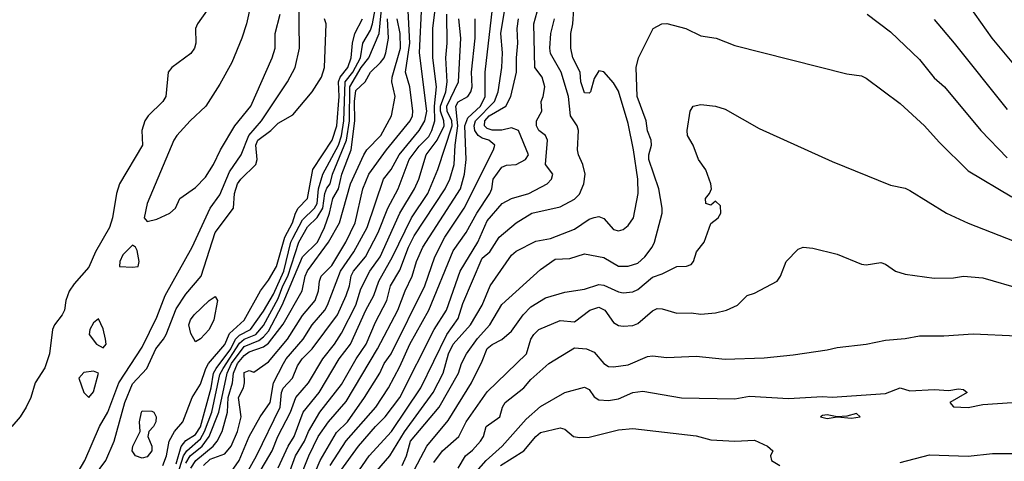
# Model space of a CAD drawing. Header units: metres. Extents: x -46681 to -43747, y -240911 to -237677.
# Tile 262 of 656: x -44941 to -44839, y -240247 to -240202. Entities that reach past the tile are written whole.
import ezdxf

# ---------------------------------------------------------------- set-up
doc = ezdxf.new("R2010")
doc.units = ezdxf.units.M
doc.layers.add('CONTOUR_INDEX', color=1, linetype='Continuous')
doc.layers.add('CONTOUR_INTER', color=3, linetype='Continuous')

msp = doc.modelspace()

# ---------------------------------------------------------------- linework, layer by layer
at = {"layer": 'CONTOUR_INDEX'}
for points, elevation in [([(-44924.63, -240249.02), (-44923.83, -240246.52), (-44923.51, -240246.02), (-44922.1, -240244.77), (-44921.67, -240244.02), (-44920.94, -240242.02), (-44920.1, -240238.16), (-44919.78, -240237.52), (-44918.1, -240234.92), (-44917.6, -240234.5), (-44916.42, -240234.02), (-44915.6, -240233.09), (-44914.1, -240230.32), (-44913.62, -240229.02), (-44913.1, -240228.01), (-44911.98, -240224.52), (-44911.1, -240222.95), (-44910.1, -240221.97), (-44909.51, -240221.02), (-44909.32, -240219.52), (-44909.1, -240218.96), (-44908.74, -240218.52), (-44908.52, -240217.52), (-44907.09, -240214.02), (-44906.78, -240212.02), (-44906.73, -240208.52), (-44905.55, -240206.52), (-44904.79, -240205.52), (-44903.71, -240203.02), (-44903.24, -240198.02)], 75), ([(-44916.91, -240200.02), (-44917.37, -240202.02), (-44917.85, -240203.52), (-44918.88, -240206.02), (-44920.1, -240208.24), (-44921.56, -240210.52), (-44923.15, -240212.02), (-44924.55, -240213.52), (-44924.85, -240214.02), (-44927.6, -240220.54), (-44927.88, -240222.02), (-44927.6, -240222.4), (-44926.6, -240222.15), (-44925.25, -240221.52), (-44924.67, -240221.02), (-44924.21, -240220.02), (-44922.6, -240218.88), (-44921.6, -240217.84), (-44920.75, -240216.52), (-44920.04, -240215.02), (-44918.57, -240212.52), (-44916.93, -240210.52), (-44914.74, -240205.52), (-44914.41, -240204.52), (-44914.41, -240203.02), (-44913.9, -240201.02)], 70), ([(-44918.1, -240249.66), (-44916.34, -240246.52), (-44913.91, -240241.52), (-44913.77, -240240.02), (-44913.6, -240239.55), (-44912.62, -240238.52), (-44912.1, -240237.24), (-44911.65, -240236.52), (-44910.6, -240235.49), (-44908.01, -240232.02), (-44907.1, -240230.02), (-44906.77, -240229.02), (-44906.6, -240227.99), (-44906.36, -240227.52), (-44905.13, -240226.02), (-44903.81, -240223.52), (-44902.83, -240221.02), (-44901.75, -240219.02), (-44900.62, -240216.02), (-44899.6, -240214.64), (-44898.6, -240213.63), (-44898.31, -240213.02), (-44897.98, -240212.02), (-44898.02, -240210.52), (-44897.83, -240208.52), (-44898.18, -240205.52), (-44898.18, -240202.52), (-44897.9, -240200.02)], 80), ([(-44910.86, -240249.52), (-44909.77, -240247.02), (-44908.1, -240244.11), (-44906.98, -240243.02), (-44905.23, -240240.52), (-44903.64, -240238.02), (-44903.2, -240237.02), (-44902.48, -240236.02), (-44899, -240229.02), (-44897.99, -240226.02), (-44896.96, -240224.02), (-44894.97, -240221.02), (-44891.94, -240215.02), (-44891.82, -240214.52), (-44892.43, -240214.02), (-44893.1, -240213.81), (-44893.53, -240213.52), (-44893.87, -240213.02), (-44893.94, -240212.52), (-44893.79, -240212.02), (-44891.86, -240210.02), (-44891.48, -240209.02), (-44891.08, -240206.52), (-44891.04, -240205.02), (-44891.18, -240203.02), (-44890.78, -240200.52)], 85), ([(-44901.35, -240247.52), (-44900.91, -240246.52), (-44900.48, -240245.02), (-44897.53, -240241.52), (-44895.55, -240238.02), (-44895.23, -240237.02), (-44894.73, -240236.02), (-44893.6, -240234.43), (-44892.33, -240233.02), (-44891.1, -240230.93), (-44887.1, -240227.32), (-44885.6, -240226.26), (-44884.1, -240226.19), (-44882.6, -240225.73), (-44880.6, -240226.1), (-44879.1, -240226.98), (-44878.1, -240226.99), (-44877.1, -240226.67), (-44876.39, -240226.02), (-44875.62, -240225.02), (-44875.39, -240224.52), (-44874.61, -240221.52), (-44874.59, -240221.02), (-44874.94, -240219.02), (-44875.95, -240216.02), (-44875.97, -240215.52), (-44875.68, -240214.52), (-44875.71, -240214.02), (-44876.1, -240213.04), (-44876.24, -240212.02), (-44877.17, -240209.52), (-44877.28, -240206.52), (-44877.04, -240205.52), (-44875.51, -240202.52), (-44874.64, -240202.02), (-44874.1, -240201.98), (-44872.17, -240202.52), (-44870.6, -240203.27), (-44869.05, -240203.52), (-44867.1, -240204.26), (-44855.6, -240207.18), (-44854.1, -240207.37), (-44853.6, -240207.64), (-44850.1, -240210.23), (-44847.6, -240212.53), (-44846.1, -240214.23), (-44843.1, -240217.17), (-44838.6, -240219.85)], 90), ([(-44929.1, -240224.83), (-44930.1, -240225.82), (-44930.39, -240226.52), (-44930.42, -240227.02), (-44929.1, -240227.1), (-44928.51, -240227.02), (-44928.41, -240226.52), (-44928.6, -240225.37), (-44928.78, -240225.02), (-44929.1, -240224.83)], 70), ([(-44932.6, -240232.4), (-44933.1, -240232.81), (-44933.48, -240233.52), (-44933.54, -240234.02), (-44932.8, -240235.02), (-44932.1, -240235.39), (-44931.81, -240235.02), (-44931.88, -240234.52), (-44932.1, -240233.46), (-44932.6, -240232.4)], 70), ([(-44934.1, -240237.94), (-44934.6, -240238.54), (-44934.11, -240240.02), (-44933.6, -240240.53), (-44933.1, -240239.95), (-44932.61, -240238.02), (-44933.1, -240237.8), (-44934.1, -240237.94)], 70), ([(-44891.23, -240247.52), (-44888.83, -240246.02), (-44887.61, -240244.52), (-44887.1, -240244.12), (-44885.1, -240243.63), (-44884.6, -240243.78), (-44883.71, -240244.52), (-44883.1, -240244.65), (-44882.1, -240244.6), (-44879.1, -240243.85), (-44877.6, -240243.71), (-44871.1, -240244.45), (-44869.6, -240244.88), (-44867.1, -240245.01), (-44865.1, -240244.91), (-44863.75, -240245.52), (-44863.21, -240246.02), (-44863.45, -240246.52), (-44863.35, -240247.02), (-44862.49, -240247.52)], 95), ([(-44850.1, -240247.22), (-44847.1, -240246.42), (-44843.1, -240246.55), (-44840.6, -240246.29), (-44837.6, -240246.28)], 95)]:
    msp.add_lwpolyline(points, dxfattribs=dict(at, elevation=elevation))
at = {"layer": 'CONTOUR_INTER'}
for points, elevation in [([(-44919.24, -240197.52), (-44922.41, -240202.02), (-44922.6, -240202.52), (-44922.59, -240204.02), (-44922.73, -240204.52), (-44923.1, -240205.09), (-44925.06, -240206.52), (-44925.42, -240207.02), (-44925.66, -240209.52), (-44925.99, -240210.02), (-44927.49, -240211.52), (-44927.83, -240212.02), (-44928.12, -240213.02), (-44928.07, -240214.52), (-44930.43, -240218.52), (-44930.74, -240219.52), (-44931.16, -240222.02), (-44931.46, -240223.02), (-44932.9, -240225.52), (-44933.6, -240227.08), (-44935.1, -240228.8), (-44935.6, -240229.58), (-44935.94, -240230.52), (-44936.1, -240231.52), (-44936.33, -240232.02), (-44937.12, -240233.02), (-44937.32, -240233.52), (-44937.62, -240236.02), (-44938.1, -240237.46), (-44939.11, -240239.02), (-44939.56, -240240.52), (-44940.02, -240241.52), (-44940.65, -240242.52), (-44941.52, -240243.52)], 71), ([(-44940.76, -240263.02), (-44940.1, -240261.58), (-44938.53, -240259.52), (-44938.34, -240257.52), (-44936.6, -240253.02), (-44936.35, -240251.02), (-44934.01, -240247.02), (-44932.5, -240243.52), (-44931.64, -240242.02), (-44930.51, -240239.02), (-44928.1, -240235.35), (-44926.6, -240232.24), (-44925.74, -240230.02), (-44922.95, -240225.02), (-44921.09, -240221.02), (-44920.1, -240219.64), (-44919.1, -240217.29), (-44917.91, -240215.52), (-44917.14, -240213.52), (-44915.83, -240212.02), (-44913.15, -240208.02), (-44912.37, -240206.52), (-44911.91, -240204.52), (-44911.97, -240199.52)], 71), ([(-44911.95, -240249.02), (-44910.96, -240246.52), (-44910, -240244.52), (-44908.94, -240243.02), (-44907.1, -240240.94), (-44903.87, -240235.52), (-44901.79, -240231.52), (-44901.05, -240229.52), (-44900.31, -240228.02), (-44899.87, -240226.52), (-44899.22, -240225.02), (-44895.36, -240219.02), (-44894.92, -240217.52), (-44894.76, -240216.02), (-44894.89, -240212.52), (-44894.6, -240211.71), (-44893.28, -240210.52), (-44892.81, -240209.52), (-44892.79, -240207.02), (-44891.96, -240199.52)], 84), ([(-44907.67, -240248.02), (-44905.84, -240245.52), (-44904.1, -240243.49), (-44903.1, -240242.51), (-44901.6, -240240.52), (-44898.06, -240233.52), (-44896.78, -240231.52), (-44895.37, -240227.52), (-44893.57, -240224.52), (-44892.6, -240222.33), (-44891.07, -240220.52), (-44890.1, -240220.03), (-44888.31, -240219.52), (-44886.41, -240218.52), (-44885.97, -240218.02), (-44885.85, -240217.52), (-44886.6, -240216.52), (-44886.38, -240214.02), (-44886.59, -240213.52), (-44887.28, -240213.02), (-44887.51, -240212.52), (-44887.51, -240212.02), (-44886.97, -240211.02), (-44887.06, -240210.02), (-44886.83, -240209.52), (-44886.68, -240208.52), (-44886.95, -240207.52), (-44887.71, -240206.52), (-44887.79, -240202.02), (-44887.13, -240199.52)], 87), ([(-44843.6, -240199.36), (-44840.68, -240203.52), (-44837.6, -240207.22)], 87), ([(-44924.6, -240247.36), (-44924.1, -240245.58), (-44923.6, -240244.96), (-44922.6, -240244.32), (-44922.1, -240243.55), (-44921, -240239.52), (-44920.75, -240238.02), (-44920.48, -240237.52), (-44918.96, -240235.52), (-44918.48, -240234.52), (-44918.1, -240234.11), (-44916.94, -240233.52), (-44915.6, -240231.62), (-44914.6, -240229.86), (-44913.54, -240227.52), (-44912.8, -240224.52), (-44912.6, -240224.09), (-44911.6, -240222.21), (-44910.38, -240221.02), (-44910.1, -240220.52), (-44909.97, -240219.02), (-44909.51, -240217.52), (-44907.91, -240214.52), (-44907.6, -240213.56), (-44907.34, -240212.02), (-44907.21, -240208.02), (-44906.42, -240207.02), (-44905.63, -240205.52), (-44905.38, -240204.02), (-44904.6, -240202.68), (-44904.41, -240202.02), (-44904.02, -240200.02)], 74), ([(-44921.78, -240247.52), (-44921.1, -240246.86), (-44919.6, -240246.32), (-44918.94, -240245.52), (-44918.28, -240244.02), (-44917.92, -240242.52), (-44918.19, -240240.52), (-44917.68, -240239.52), (-44917.57, -240239.02), (-44917.6, -240237.94), (-44917.1, -240237.72), (-44916.6, -240237.91), (-44915.1, -240236.84), (-44913.15, -240234.52), (-44911.6, -240232.06), (-44910.3, -240230.52), (-44909.94, -240229.52), (-44909.86, -240228.52), (-44909.69, -240228.02), (-44908.6, -240226.91), (-44907.15, -240224.52), (-44906.18, -240222.52), (-44905.41, -240219.02), (-44904.76, -240217.52), (-44902.96, -240215.02), (-44900.54, -240212.02), (-44900.3, -240211.52), (-44900.24, -240211.02), (-44900.57, -240208.52), (-44901, -240207.02), (-44900.55, -240204.02), (-44900.78, -240200.02)], 78), ([(-44919.52, -240249.02), (-44918.13, -240247.02), (-44917.1, -240244.55), (-44915.95, -240242.52), (-44914.92, -240241.02), (-44914.6, -240239), (-44913.57, -240237.02), (-44913.28, -240236.52), (-44911.52, -240234.52), (-44910.6, -240233.02), (-44909.31, -240231.52), (-44909.02, -240231.02), (-44907.7, -240227.52), (-44906.31, -240225.52), (-44904.96, -240223.02), (-44903.26, -240218.02), (-44902.48, -240217.02), (-44901.64, -240215.52), (-44899.6, -240213), (-44899, -240212.02), (-44898.82, -240211.02), (-44899.57, -240205.02), (-44899.31, -240200.02)], 79), ([(-44904.6, -240248.82), (-44902.6, -240246.53), (-44901.1, -240244.07), (-44898.16, -240240.02), (-44897.12, -240238.02), (-44896.58, -240236.02), (-44896.1, -240235.02), (-44894.32, -240233.02), (-44893.13, -240231.02), (-44892.29, -240229.02), (-44890.1, -240225.85), (-44889.6, -240225.43), (-44887.6, -240224.41), (-44886.1, -240224.13), (-44883.6, -240223.19), (-44882.1, -240222.16), (-44881.6, -240221.97), (-44881.1, -240221.89), (-44880.6, -240222.09), (-44879.6, -240223.22), (-44879.1, -240223.36), (-44878.6, -240223.2), (-44878.1, -240222.81), (-44877.53, -240222.02), (-44877.06, -240219.52), (-44877.09, -240218.02), (-44877.53, -240215.02), (-44878.1, -240212.3), (-44879.1, -240208.96), (-44879.6, -240208.09), (-44880.6, -240206.97), (-44881.1, -240206.86), (-44881.6, -240207.66), (-44881.96, -240209.02), (-44882.1, -240209.18), (-44882.6, -240209.14), (-44882.98, -240208.02), (-44883.03, -240207.02), (-44883.77, -240205.52), (-44884, -240204.52), (-44883.98, -240203.02), (-44883.78, -240202.02), (-44883.67, -240200.52)], 89), ([(-44933.69, -240249.52), (-44931.85, -240247.02), (-44930.97, -240245.02), (-44929.89, -240241.02), (-44929.1, -240239.1), (-44927.61, -240237.52), (-44926.71, -240235.52), (-44925.9, -240234.52), (-44925.64, -240234.02), (-44924.6, -240231.39), (-44923.6, -240229.87), (-44922.03, -240228.02), (-44920.58, -240223.52), (-44918.71, -240221.02), (-44918.6, -240219.52), (-44918.29, -240218.52), (-44917.96, -240218.02), (-44916.39, -240216.52), (-44916.28, -240216.02), (-44916.4, -240214.52), (-44916.19, -240214.02), (-44914.85, -240213.02), (-44914.1, -240212.26), (-44912.6, -240211.41), (-44910.6, -240209.02), (-44909.65, -240207.52), (-44909.33, -240206.52), (-44909.17, -240202.02), (-44909.33, -240201.52)], 72), ([(-44925.96, -240247.52), (-44925.6, -240246.51), (-44925.31, -240245.02), (-44924.78, -240244.02), (-44923.9, -240243.02), (-44922.95, -240240.52), (-44922.1, -240239.13), (-44921.56, -240237.52), (-44921.28, -240237.02), (-44919.6, -240235.05), (-44919.1, -240233.93), (-44917.6, -240232.56), (-44915.93, -240229.52), (-44915.1, -240228.42), (-44914.29, -240227.02), (-44913.41, -240224.02), (-44912.64, -240222.52), (-44912.31, -240221.52), (-44912.06, -240221.02), (-44911.09, -240220.02), (-44910.54, -240217.02), (-44908.56, -240214.02), (-44908.08, -240212.52), (-44907.82, -240209.52), (-44907.89, -240208.02), (-44907.71, -240207.52), (-44906.95, -240206.52), (-44906.58, -240205.52), (-44906.45, -240204.02), (-44906.21, -240203.02), (-44905.42, -240201.52)], 73), ([(-44923.6, -240247.27), (-44923.15, -240246.52), (-44921.93, -240245.52), (-44921.21, -240244.52), (-44920.2, -240242.02), (-44919.36, -240238.02), (-44918.91, -240237.02), (-44917.6, -240235.27), (-44916.1, -240234.63), (-44915.6, -240234.28), (-44915.1, -240233.67), (-44913.69, -240231.02), (-44911.6, -240226.02), (-44910.07, -240224.52), (-44909.33, -240223.02), (-44908.81, -240221.52), (-44908.48, -240220.02), (-44907.9, -240219.02), (-44907.56, -240217.52), (-44906.6, -240215.02), (-44906.21, -240212.02), (-44906.24, -240210.02), (-44906.1, -240208.91), (-44905.17, -240208.02), (-44904.59, -240207.02), (-44903.56, -240206.02), (-44903.2, -240205.52), (-44903.04, -240205.02), (-44902.76, -240203.52), (-44902.84, -240201.52)], 76), ([(-44923.1, -240247.79), (-44922.59, -240247.02), (-44920.8, -240245.52), (-44920.37, -240245.02), (-44919.86, -240244.02), (-44919.31, -240242.02), (-44919.24, -240240.52), (-44918.8, -240239.02), (-44918.69, -240238.02), (-44918.3, -240237.02), (-44917.6, -240236.18), (-44917.1, -240235.81), (-44915.6, -240235.31), (-44915.1, -240234.93), (-44913.6, -240232.96), (-44911.63, -240229.52), (-44911.34, -240228.02), (-44911.1, -240227.47), (-44908.94, -240224.52), (-44907.79, -240222.52), (-44906.67, -240218.52), (-44905.3, -240215.52), (-44904.98, -240215.02), (-44903.55, -240213.52), (-44902.45, -240211.52), (-44902.06, -240209.52), (-44902.42, -240208.02), (-44902.38, -240207.52), (-44901.52, -240204.52), (-44901.56, -240203.02), (-44901.87, -240201.52)], 77), ([(-44916.21, -240248.52), (-44914.73, -240246.02), (-44914.13, -240244.52), (-44912.84, -240242.02), (-44912.3, -240240.52), (-44910.99, -240239.02), (-44909.51, -240236.52), (-44908.31, -240235.02), (-44907.6, -240233.88), (-44906.11, -240231.02), (-44905.6, -240229.33), (-44904.69, -240227.52), (-44903.61, -240226.02), (-44901.59, -240221.52), (-44900.07, -240219.02), (-44899.64, -240218.02), (-44898.88, -240215.52), (-44897.76, -240214.02), (-44897.04, -240212.52), (-44897.05, -240212.02), (-44897.39, -240211.02), (-44897.41, -240210.52), (-44896.85, -240209.02), (-44896.7, -240208.02), (-44896.84, -240205.52), (-44896.71, -240204.02), (-44896.76, -240201.02)], 81), ([(-44914.1, -240247.76), (-44913.09, -240245.52), (-44912.47, -240244.52), (-44911.53, -240242.02), (-44909.88, -240240.02), (-44907.82, -240236.52), (-44906.65, -240235.02), (-44905.08, -240231.52), (-44904.25, -240230.02), (-44903.75, -240228.52), (-44902.34, -240226.02), (-44900.4, -240222.02), (-44898.72, -240219.52), (-44897.69, -240217.02), (-44896.21, -240212.52), (-44896.24, -240212.02), (-44896.71, -240211.02), (-44896.76, -240210.52), (-44895.54, -240208.02), (-44895.31, -240203.52), (-44895.5, -240201.52)], 82), ([(-44912.87, -240248.02), (-44912.31, -240246.52), (-44911.41, -240245.02), (-44911, -240244.02), (-44909.82, -240242.02), (-44907.6, -240239.17), (-44906.08, -240236.52), (-44905.04, -240235.02), (-44904.1, -240232.75), (-44902.91, -240230.52), (-44902.55, -240229.02), (-44901.6, -240227.39), (-44900.68, -240225.02), (-44900.1, -240223.86), (-44896.91, -240219.02), (-44896.44, -240218.02), (-44895.99, -240216.52), (-44895.9, -240214.52), (-44895.61, -240212.52), (-44895.81, -240210.52), (-44895.6, -240210.05), (-44894.6, -240209.52), (-44894.27, -240209.02), (-44894.14, -240208.52), (-44894.23, -240207.02), (-44893.82, -240203.52), (-44893.82, -240201.52)], 83), ([(-44908.75, -240247.52), (-44907.1, -240244.98), (-44904.07, -240241.52), (-44902.76, -240239.52), (-44901.6, -240237.34), (-44900.56, -240235.02), (-44898.6, -240231.52), (-44896.1, -240225.41), (-44894.76, -240223.52), (-44893.66, -240221.52), (-44892.31, -240219.52), (-44892.11, -240219.02), (-44891.98, -240218.02), (-44891.1, -240216.8), (-44890.6, -240216.59), (-44889.6, -240216.52), (-44888.64, -240216.02), (-44888.34, -240215.52), (-44889.38, -240213.02), (-44890.1, -240212.74), (-44891.1, -240212.97), (-44892.1, -240212.99), (-44892.6, -240212.81), (-44892.88, -240212.52), (-44892.85, -240212.02), (-44892.38, -240211.52), (-44890.68, -240210.52), (-44890.18, -240209.52), (-44889.58, -240207.02), (-44889.58, -240205.52), (-44889.43, -240204.02), (-44889.52, -240202.52), (-44889.39, -240201.52)], 86), ([(-44906.8, -240249.52), (-44904.75, -240246.52), (-44902.46, -240244.02), (-44899.43, -240239.52), (-44896.74, -240234.02), (-44895.6, -240232.37), (-44895.1, -240230.83), (-44893.1, -240226.17), (-44892.31, -240225.52), (-44891.37, -240224.02), (-44889.6, -240222.53), (-44888.01, -240221.52), (-44885.1, -240220.88), (-44883.6, -240220.1), (-44883.1, -240219.57), (-44882.64, -240218.52), (-44882.5, -240217.52), (-44882.77, -240216.52), (-44883.22, -240215.52), (-44883.29, -240215.02), (-44883.21, -240213.02), (-44883.34, -240212.52), (-44884.01, -240211.52), (-44884.23, -240209.52), (-44884.98, -240207.02), (-44886.1, -240205.07), (-44886.16, -240204.52), (-44886.04, -240203.02), (-44885.66, -240201.52)], 88), ([(-44853.51, -240201.02), (-44851.1, -240202.84), (-44848.1, -240205.7), (-44846.6, -240207.58), (-44845.53, -240208.52), (-44841.82, -240213.02), (-44839.1, -240215.83)], 89), ([(-44846.6, -240201.57), (-44844.55, -240204.02), (-44839.1, -240210.87)], 88), ([(-44900.38, -240248.52), (-44898.81, -240245.52), (-44896.6, -240242.87), (-44894.22, -240239.02), (-44893.1, -240236.76), (-44892.6, -240235.47), (-44892.1, -240235.05), (-44891.1, -240234.56), (-44890.1, -240233.69), (-44888.91, -240232.02), (-44888.1, -240231.17), (-44886.6, -240230.26), (-44884.6, -240229.67), (-44882.6, -240229.35), (-44881.1, -240228.87), (-44880.6, -240228.94), (-44879.1, -240229.63), (-44878.6, -240229.74), (-44877.6, -240229.63), (-44877.1, -240229.4), (-44875.6, -240228.12), (-44874.6, -240227.79), (-44873.1, -240227.02), (-44872.1, -240226.99), (-44871.6, -240226.82), (-44871.38, -240226.52), (-44871.06, -240225.52), (-44870.28, -240224.52), (-44869.6, -240222.59), (-44868.84, -240222.02), (-44868.56, -240221.52), (-44868.6, -240220.79), (-44869.1, -240220.28), (-44869.6, -240220.71), (-44870.1, -240220.53), (-44870.14, -240220.02), (-44869.72, -240219.52), (-44869.51, -240219.02), (-44869.57, -240218.52), (-44870.1, -240217.06), (-44870.87, -240216.02), (-44871.4, -240214.52), (-44871.98, -240213.52), (-44872.02, -240213.02), (-44871.71, -240211.02), (-44871.41, -240210.52), (-44870.6, -240210.35), (-44869.1, -240210.5), (-44868.1, -240210.83), (-44864.6, -240212.82), (-44857.1, -240216.2), (-44851.1, -240218.65), (-44849.6, -240218.96), (-44849.1, -240219.18), (-44845.33, -240221.52), (-44843.1, -240222.57), (-44831.1, -240227.25)], 91), ([(-44898.1, -240247.21), (-44897.18, -240246.02), (-44895.5, -240244.52), (-44894.75, -240243.02), (-44892.6, -240239.94), (-44888.56, -240236.02), (-44888.12, -240234.52), (-44887.81, -240234.02), (-44887.29, -240233.52), (-44885.1, -240232.57), (-44883.6, -240232.71), (-44882.03, -240231.52), (-44881.1, -240231.22), (-44880.51, -240231.52), (-44879.6, -240232.8), (-44879.1, -240233.1), (-44878.6, -240233.17), (-44877.6, -240233.09), (-44877.1, -240232.88), (-44875.6, -240231.58), (-44875.1, -240231.35), (-44874.6, -240231.37), (-44873.1, -240231.83), (-44871.6, -240231.78), (-44870.6, -240231.94), (-44869.1, -240231.81), (-44867.96, -240231.52), (-44866.83, -240231.02), (-44865.84, -240230.02), (-44865.1, -240229.78), (-44862.77, -240228.52), (-44862.42, -240228.02), (-44861.84, -240226.52), (-44860.6, -240225.25), (-44860.1, -240225.03), (-44859.1, -240225.12), (-44856.6, -240225.77), (-44854.1, -240226.79), (-44853.6, -240226.86), (-44852.1, -240226.6), (-44851.6, -240226.78), (-44850.6, -240227.49), (-44849.6, -240227.83), (-44846.6, -240228.24), (-44844.6, -240228.18), (-44843.6, -240228.02), (-44841.6, -240228.18), (-44837.6, -240229.37)], 92), ([(-44921.2, -240230.52), (-44920.6, -240230.11), (-44920.34, -240230.52), (-44920.72, -240232.52), (-44921.2, -240233.52), (-44922.1, -240234.46), (-44922.6, -240234.77), (-44923.1, -240233.94), (-44923.3, -240233.02), (-44923.12, -240232.52), (-44922.75, -240232.02), (-44921.2, -240230.52)], 73), ([(-44895.6, -240247.79), (-44894.82, -240246.52), (-44894.1, -240245.93), (-44893.29, -240245.02), (-44892.97, -240244.52), (-44892.7, -240243.52), (-44891.29, -240242.52), (-44891.03, -240241.52), (-44890.75, -240241.02), (-44888.83, -240239.52), (-44888.1, -240238.65), (-44886.26, -240237.02), (-44883.6, -240235.39), (-44882.39, -240235.52), (-44881.6, -240235.86), (-44880.6, -240237.03), (-44880.1, -240237.31), (-44879.6, -240237.36), (-44878.1, -240237.16), (-44876.1, -240236.28), (-44875.6, -240236.22), (-44874.1, -240236.39), (-44871.1, -240236.26), (-44868.1, -240236.58), (-44864.1, -240236.43), (-44861.1, -240236.14), (-44857.6, -240235.61), (-44856.6, -240235.36), (-44853.6, -240235.03), (-44851.6, -240234.6), (-44849.6, -240234.45), (-44848.1, -240234.18), (-44845.6, -240234.18), (-44842.6, -240233.95), (-44838.1, -240234.17)], 93), ([(-44894.48, -240249.02), (-44892.71, -240247.02), (-44891.05, -240245.52), (-44888.6, -240242.76), (-44887.1, -240241.44), (-44884.6, -240240.02), (-44882.6, -240239.45), (-44882.1, -240239.7), (-44881.6, -240240.46), (-44881.1, -240240.76), (-44880.1, -240240.82), (-44879.1, -240240.65), (-44877.6, -240240), (-44876.6, -240239.87), (-44872.6, -240240.56), (-44867.1, -240240.64), (-44865.6, -240240.37), (-44861.6, -240240.61), (-44858.1, -240240.42), (-44857.1, -240240.5), (-44851.6, -240240.09), (-44850.1, -240239.51), (-44849.1, -240239.82), (-44846.6, -240239.68), (-44845.1, -240239.78), (-44844.1, -240239.62), (-44843.6, -240239.69), (-44843.22, -240240.02), (-44844.98, -240241.02), (-44844.6, -240241.47), (-44843.1, -240241.55), (-44841.6, -240241.24), (-44838.58, -240241.02)], 94), ([(-44928.17, -240242.02), (-44928.1, -240241.88), (-44927.1, -240241.93), (-44926.91, -240242.02), (-44926.66, -240242.52), (-44926.71, -240243.02), (-44926.95, -240243.52), (-44927.41, -240244.02), (-44927.51, -240244.52), (-44927.11, -240245.52), (-44927.12, -240246.02), (-44927.6, -240246.64), (-44928.1, -240246.77), (-44928.79, -240246.52), (-44929.12, -240246.02), (-44929.07, -240245.52), (-44928.3, -240244.02), (-44928.38, -240243.02), (-44928.17, -240242.02)], 73), ([(-44858.1, -240242.37), (-44858.29, -240242.52), (-44857.6, -240242.67), (-44856.6, -240242.52), (-44855.1, -240242.63), (-44854.23, -240242.52), (-44854.6, -240242.18), (-44855.6, -240242.44), (-44856.6, -240242.52), (-44857.6, -240242.32), (-44858.1, -240242.37)], 94)]:
    msp.add_lwpolyline(points, dxfattribs=dict(at, elevation=elevation))

doc.saveas('drawing.dxf')
